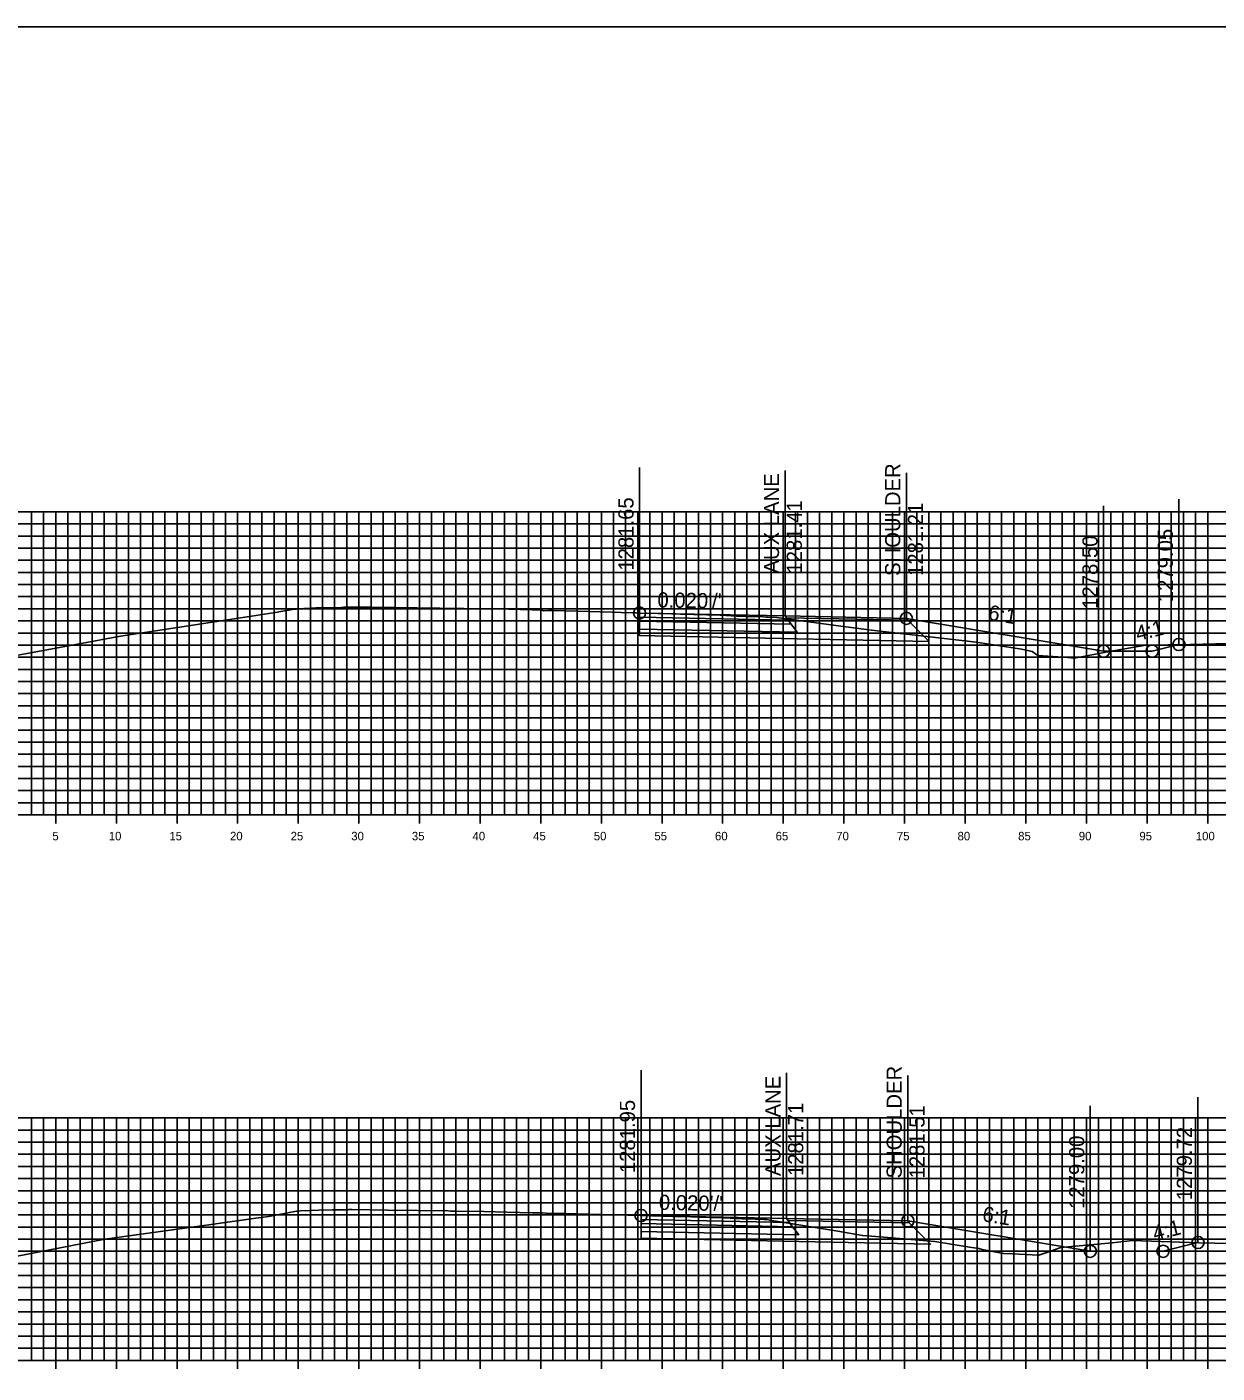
# Model space of a CAD drawing. Extents: x 674939 to 678919, y 750652 to 765176.
# Drawn here: x 678751.2 to 678849.3, y 762765.2 to 762876.3 of the extents above; entities that cross this region are included whole.
import ezdxf

# ---------------------------------------------------------------- set-up
doc = ezdxf.new("R2010")
doc.units = 0
for name, color, linetype in [('Level 10', 7, 'Continuous'), ('Level 18', 7, 'Continuous'), ('Level 19', 7, 'Continuous'), ('Level 20', 7, 'Continuous'), ('Level 22', 7, 'Continuous'), ('Level 23', 7, 'Continuous'), ('Level 4', 7, 'Continuous'), ('Level 7', 7, 'Continuous'), ('Level 8', 7, 'Continuous'), ('Level 9', 7, 'Continuous')]:
    doc.layers.add(name, color=color, linetype=linetype)

msp = doc.modelspace()

# ---------------------------------------------------------------- linework, layer by layer
at = {"layer": 'Level 10'}
for points in [[(678748.14, 762824.06), (678755.33, 762825.36), (678758.88, 762826.03), (678763.22, 762826.68), (678769.66, 762827.69), (678771.47, 762827.96), (678773.23, 762828.25), (678773.25, 762828.25), (678773.37, 762828.27), (678773.98, 762828.32), (678774.97, 762828.36), (678775.91, 762828.38), (678776.9, 762828.38), (678777.29, 762828.41), (678777.45, 762828.42), (678777.48, 762828.42), (678777.56, 762828.42), (678779.53, 762828.41), (678785.21, 762828.34), (678787.18, 762828.31), (678790.87, 762828.25), (678792.86, 762828.19), (678793.61, 762828.17), (678793.76, 762828.13), (678794.18, 762828.16), (678794.3, 762828.14), (678794.59, 762828.16), (678798.43, 762828.04), (678799.41, 762828.01), (678800.16, 762827.99), (678801.3, 762827.95), (678801.41, 762827.95), (678801.68, 762827.94), (678803.54, 762827.89), (678805.05, 762827.85), (678808.32, 762827.75), (678809.25, 762827.71), (678809.67, 762827.67), (678810.1, 762827.67), (678810.44, 762827.66), (678811.87, 762827.63), (678812.1, 762827.61), (678812.13, 762827.61), (678812.21, 762827.6), (678812.99, 762827.58), (678818.28, 762826.85), (678820.8, 762826.52), (678826.34, 762825.89), (678829.45, 762825.54), (678832.29, 762825.09), (678833.17, 762824.96), (678834.06, 762824.76), (678834.51, 762824.44), (678836.99, 762824.27), (678837.56, 762824.23), (678840.44, 762824.76), (678843.42, 762825.3), (678847.05, 762825.35), (678854.59, 762825.53)], [(678750.22, 762774.87), (678757.58, 762776.29), (678766.34, 762777.49), (678770.02, 762778.01), (678771.09, 762778.17), (678773.39, 762778.61), (678773.41, 762778.61), (678773.49, 762778.61), (678773.72, 762778.64), (678775.22, 762778.68), (678776.34, 762778.7), (678777.22, 762778.7), (678777.37, 762778.71), (678777.62, 762778.72), (678777.69, 762778.73), (678777.94, 762778.74), (678780.88, 762778.69), (678785.87, 762778.62), (678786.09, 762778.61), (678786.59, 762778.6), (678788.84, 762778.56), (678790.72, 762778.52), (678792.84, 762778.46), (678793.67, 762778.45), (678793.97, 762778.44), (678794.22, 762778.42), (678794.59, 762778.44), (678797.45, 762778.36), (678801.8, 762778.24), (678801.88, 762778.23), (678802.14, 762778.23), (678802.67, 762778.21), (678804.41, 762778.17), (678805.17, 762778.16), (678806.66, 762778.11), (678807.49, 762778.08), (678808.61, 762778.04), (678809.14, 762778.03), (678810.14, 762777.98), (678811.2, 762777.93), (678811.94, 762777.92), (678812.18, 762777.9), (678812.43, 762777.87), (678818.02, 762776.94), (678820.06, 762776.6), (678821.16, 762776.51), (678826.04, 762776.09), (678828.88, 762775.63), (678829.66, 762775.52), (678829.94, 762775.45), (678831.69, 762775.12), (678832.44, 762775.08), (678834.6, 762774.98), (678835.19, 762775.16), (678836.42, 762775.59), (678840.65, 762776), (678842.32, 762776.17), (678847.79, 762776), (678854.45, 762775.85)]]:
    msp.add_lwpolyline(points, dxfattribs=at)
at = {"layer": 'Level 18'}
for points in [[(678823.68, 762827.5), (678813.68, 762827.7), (678801.68, 762827.94)], [(678801.68, 762827.94), (678813.68, 762827.7), (678823.68, 762827.5), (678839.95, 762824.79), (678843.95, 762824.79), (678846.16, 762825.34)], [(678823.68, 762827.5), (678823.68, 762827.5)], [(678823.8, 762777.8), (678813.8, 762778), (678801.8, 762778.24)], [(678801.8, 762778.24), (678813.8, 762778), (678823.8, 762777.8), (678838.85, 762775.29), (678844.85, 762775.29), (678847.73, 762776.01)], [(678823.8, 762777.8), (678823.8, 762777.8)]]:
    msp.add_lwpolyline(points, dxfattribs=at)
for points in [[(678801.68, 762827.94), (678801.68, 762827.61), (678813.93, 762827.36), (678813.68, 762827.7)], [(678813.68, 762827.7), (678823.68, 762827.5), (678823.8, 762827.34), (678813.8, 762827.54)], [(678801.8, 762778.24), (678801.8, 762777.91), (678814.05, 762777.66), (678813.8, 762778)], [(678813.8, 762778), (678823.8, 762777.8), (678823.92, 762777.64), (678813.92, 762777.84)]]:
    msp.add_lwpolyline(points, close=True, dxfattribs=at)
at = {"layer": 'Level 19'}
for points in [[(678801.68, 762827.61), (678801.68, 762827.28), (678814.18, 762827.02), (678813.93, 762827.36)], [(678801.68, 762827.28), (678801.68, 762826.62), (678814.68, 762826.35), (678814.18, 762827.02)], [(678801.8, 762777.91), (678801.8, 762777.58), (678814.3, 762777.32), (678814.05, 762777.66)], [(678801.8, 762777.58), (678801.8, 762776.92), (678814.8, 762776.65), (678814.3, 762777.32)]]:
    msp.add_lwpolyline(points, close=True, dxfattribs=at)
for points in [[(678801.68, 762826.62), (678801.68, 762826.08), (678814.68, 762825.81), (678825.56, 762825.59), (678823.8, 762827.34)], [(678801.8, 762776.92), (678801.8, 762776.38), (678814.8, 762776.11), (678825.68, 762775.89), (678823.92, 762777.64)]]:
    msp.add_lwpolyline(points, dxfattribs=at)
at = {"layer": 'Level 20'}
for p, q in [((678598.53, 762836.29), (678898.53, 762836.29)), ((678751.53, 762811.29), (678751.53, 762836.29)), ((678752.53, 762811.29), (678752.53, 762836.29)), ((678753.53, 762811.29), (678753.53, 762836.29)), ((678754.53, 762811.29), (678754.53, 762836.29)), ((678755.53, 762811.29), (678755.53, 762836.29)), ((678756.53, 762811.29), (678756.53, 762836.29)), ((678757.53, 762811.29), (678757.53, 762836.29)), ((678758.53, 762811.29), (678758.53, 762836.29)), ((678759.53, 762811.29), (678759.53, 762836.29)), ((678760.53, 762811.29), (678760.53, 762836.29)), ((678761.53, 762811.29), (678761.53, 762836.29)), ((678762.53, 762811.29), (678762.53, 762836.29)), ((678763.53, 762811.29), (678763.53, 762836.29)), ((678764.53, 762811.29), (678764.53, 762836.29)), ((678765.53, 762811.29), (678765.53, 762836.29)), ((678766.53, 762811.29), (678766.53, 762836.29)), ((678767.53, 762811.29), (678767.53, 762836.29)), ((678768.53, 762811.29), (678768.53, 762836.29)), ((678769.53, 762811.29), (678769.53, 762836.29)), ((678770.53, 762811.29), (678770.53, 762836.29)), ((678771.53, 762811.29), (678771.53, 762836.29)), ((678772.53, 762811.29), (678772.53, 762836.29)), ((678773.53, 762811.29), (678773.53, 762836.29)), ((678774.53, 762811.29), (678774.53, 762836.29)), ((678775.53, 762811.29), (678775.53, 762836.29)), ((678776.53, 762811.29), (678776.53, 762836.29)), ((678777.53, 762811.29), (678777.53, 762836.29)), ((678778.53, 762811.29), (678778.53, 762836.29)), ((678779.53, 762811.29), (678779.53, 762836.29)), ((678780.53, 762811.29), (678780.53, 762836.29)), ((678781.53, 762811.29), (678781.53, 762836.29)), ((678782.53, 762811.29), (678782.53, 762836.29)), ((678783.53, 762811.29), (678783.53, 762836.29)), ((678784.53, 762811.29), (678784.53, 762836.29)), ((678785.53, 762811.29), (678785.53, 762836.29)), ((678786.53, 762811.29), (678786.53, 762836.29)), ((678787.53, 762811.29), (678787.53, 762836.29)), ((678788.53, 762811.29), (678788.53, 762836.29)), ((678789.53, 762811.29), (678789.53, 762836.29)), ((678790.53, 762811.29), (678790.53, 762836.29)), ((678791.53, 762811.29), (678791.53, 762836.29)), ((678792.53, 762811.29), (678792.53, 762836.29)), ((678793.53, 762811.29), (678793.53, 762836.29)), ((678794.53, 762811.29), (678794.53, 762836.29)), ((678795.53, 762811.29), (678795.53, 762836.29)), ((678796.53, 762811.29), (678796.53, 762836.29)), ((678797.53, 762811.29), (678797.53, 762836.29)), ((678798.53, 762811.29), (678798.53, 762836.29)), ((678799.53, 762811.29), (678799.53, 762836.29)), ((678800.53, 762811.29), (678800.53, 762836.29)), ((678801.53, 762811.29), (678801.53, 762836.29)), ((678802.53, 762811.29), (678802.53, 762836.29)), ((678803.53, 762811.29), (678803.53, 762836.29)), ((678804.53, 762811.29), (678804.53, 762836.29)), ((678805.53, 762811.29), (678805.53, 762836.29)), ((678806.53, 762811.29), (678806.53, 762836.29)), ((678807.53, 762811.29), (678807.53, 762836.29)), ((678808.53, 762811.29), (678808.53, 762836.29)), ((678809.53, 762811.29), (678809.53, 762836.29)), ((678810.53, 762811.29), (678810.53, 762836.29)), ((678811.53, 762811.29), (678811.53, 762836.29)), ((678812.53, 762811.29), (678812.53, 762836.29)), ((678813.53, 762811.29), (678813.53, 762836.29)), ((678814.53, 762811.29), (678814.53, 762836.29)), ((678815.53, 762811.29), (678815.53, 762836.29)), ((678816.53, 762811.29), (678816.53, 762836.29)), ((678817.53, 762811.29), (678817.53, 762836.29)), ((678818.53, 762811.29), (678818.53, 762836.29)), ((678819.53, 762811.29), (678819.53, 762836.29)), ((678820.53, 762811.29), (678820.53, 762836.29)), ((678821.53, 762811.29), (678821.53, 762836.29)), ((678822.53, 762811.29), (678822.53, 762836.29)), ((678823.53, 762811.29), (678823.53, 762836.29)), ((678824.53, 762811.29), (678824.53, 762836.29)), ((678825.53, 762811.29), (678825.53, 762836.29)), ((678826.53, 762811.29), (678826.53, 762836.29)), ((678827.53, 762811.29), (678827.53, 762836.29)), ((678828.53, 762811.29), (678828.53, 762836.29)), ((678829.53, 762811.29), (678829.53, 762836.29)), ((678830.53, 762811.29), (678830.53, 762836.29)), ((678831.53, 762811.29), (678831.53, 762836.29)), ((678832.53, 762811.29), (678832.53, 762836.29)), ((678833.53, 762811.29), (678833.53, 762836.29)), ((678834.53, 762811.29), (678834.53, 762836.29)), ((678835.53, 762811.29), (678835.53, 762836.29)), ((678836.53, 762811.29), (678836.53, 762836.29)), ((678837.53, 762811.29), (678837.53, 762836.29)), ((678838.53, 762811.29), (678838.53, 762836.29)), ((678839.53, 762811.29), (678839.53, 762836.29)), ((678840.53, 762811.29), (678840.53, 762836.29)), ((678841.53, 762811.29), (678841.53, 762836.29)), ((678842.53, 762811.29), (678842.53, 762836.29)), ((678843.53, 762811.29), (678843.53, 762836.29)), ((678844.53, 762811.29), (678844.53, 762836.29)), ((678845.53, 762811.29), (678845.53, 762836.29)), ((678846.53, 762811.29), (678846.53, 762836.29)), ((678847.53, 762811.29), (678847.53, 762836.29)), ((678848.53, 762811.29), (678848.53, 762836.29)), ((678598.53, 762835.29), (678898.53, 762835.29)), ((678598.53, 762834.29), (678898.53, 762834.29)), ((678598.53, 762833.29), (678898.53, 762833.29)), ((678598.53, 762832.29), (678898.53, 762832.29)), ((678598.53, 762831.29), (678898.53, 762831.29)), ((678598.53, 762830.29), (678898.53, 762830.29)), ((678598.53, 762829.29), (678898.53, 762829.29)), ((678598.53, 762828.29), (678898.53, 762828.29)), ((678598.53, 762827.29), (678898.53, 762827.29)), ((678598.53, 762826.29), (678898.53, 762826.29)), ((678598.53, 762825.29), (678898.53, 762825.29)), ((678598.53, 762824.29), (678898.53, 762824.29)), ((678598.53, 762823.29), (678898.53, 762823.29)), ((678598.53, 762822.29), (678898.53, 762822.29)), ((678598.53, 762821.29), (678898.53, 762821.29)), ((678598.53, 762820.29), (678898.53, 762820.29)), ((678598.53, 762819.29), (678898.53, 762819.29)), ((678598.53, 762818.29), (678898.53, 762818.29)), ((678598.53, 762817.29), (678898.53, 762817.29)), ((678598.53, 762816.29), (678898.53, 762816.29)), ((678598.53, 762815.29), (678898.53, 762815.29)), ((678598.53, 762814.29), (678898.53, 762814.29)), ((678598.53, 762813.29), (678898.53, 762813.29)), ((678598.53, 762812.29), (678898.53, 762812.29)), ((678598.53, 762811.29), (678898.53, 762811.29)), ((678598.53, 762786.29), (678898.53, 762786.29)), ((678751.53, 762766.29), (678751.53, 762786.29)), ((678752.53, 762766.29), (678752.53, 762786.29)), ((678753.53, 762766.29), (678753.53, 762786.29)), ((678754.53, 762766.29), (678754.53, 762786.29)), ((678755.53, 762766.29), (678755.53, 762786.29)), ((678756.53, 762766.29), (678756.53, 762786.29)), ((678757.53, 762766.29), (678757.53, 762786.29)), ((678758.53, 762766.29), (678758.53, 762786.29)), ((678759.53, 762766.29), (678759.53, 762786.29)), ((678760.53, 762766.29), (678760.53, 762786.29)), ((678761.53, 762766.29), (678761.53, 762786.29)), ((678762.53, 762766.29), (678762.53, 762786.29)), ((678763.53, 762766.29), (678763.53, 762786.29)), ((678764.53, 762766.29), (678764.53, 762786.29)), ((678765.53, 762766.29), (678765.53, 762786.29)), ((678766.53, 762766.29), (678766.53, 762786.29)), ((678767.53, 762766.29), (678767.53, 762786.29)), ((678768.53, 762766.29), (678768.53, 762786.29)), ((678769.53, 762766.29), (678769.53, 762786.29)), ((678770.53, 762766.29), (678770.53, 762786.29)), ((678771.53, 762766.29), (678771.53, 762786.29)), ((678772.53, 762766.29), (678772.53, 762786.29)), ((678773.53, 762766.29), (678773.53, 762786.29)), ((678774.53, 762766.29), (678774.53, 762786.29)), ((678775.53, 762766.29), (678775.53, 762786.29)), ((678776.53, 762766.29), (678776.53, 762786.29)), ((678777.53, 762766.29), (678777.53, 762786.29)), ((678778.53, 762766.29), (678778.53, 762786.29)), ((678779.53, 762766.29), (678779.53, 762786.29)), ((678780.53, 762766.29), (678780.53, 762786.29)), ((678781.53, 762766.29), (678781.53, 762786.29)), ((678782.53, 762766.29), (678782.53, 762786.29)), ((678783.53, 762766.29), (678783.53, 762786.29)), ((678784.53, 762766.29), (678784.53, 762786.29)), ((678785.53, 762766.29), (678785.53, 762786.29)), ((678786.53, 762766.29), (678786.53, 762786.29)), ((678787.53, 762766.29), (678787.53, 762786.29)), ((678788.53, 762766.29), (678788.53, 762786.29)), ((678789.53, 762766.29), (678789.53, 762786.29)), ((678790.53, 762766.29), (678790.53, 762786.29)), ((678791.53, 762766.29), (678791.53, 762786.29)), ((678792.53, 762766.29), (678792.53, 762786.29)), ((678793.53, 762766.29), (678793.53, 762786.29)), ((678794.53, 762766.29), (678794.53, 762786.29)), ((678795.53, 762766.29), (678795.53, 762786.29)), ((678796.53, 762766.29), (678796.53, 762786.29)), ((678797.53, 762766.29), (678797.53, 762786.29)), ((678798.53, 762766.29), (678798.53, 762786.29)), ((678799.53, 762766.29), (678799.53, 762786.29)), ((678800.53, 762766.29), (678800.53, 762786.29)), ((678801.53, 762766.29), (678801.53, 762786.29)), ((678802.53, 762766.29), (678802.53, 762786.29)), ((678803.53, 762766.29), (678803.53, 762786.29)), ((678804.53, 762766.29), (678804.53, 762786.29)), ((678805.53, 762766.29), (678805.53, 762786.29)), ((678806.53, 762766.29), (678806.53, 762786.29)), ((678807.53, 762766.29), (678807.53, 762786.29)), ((678808.53, 762766.29), (678808.53, 762786.29)), ((678809.53, 762766.29), (678809.53, 762786.29)), ((678810.53, 762766.29), (678810.53, 762786.29)), ((678811.53, 762766.29), (678811.53, 762786.29)), ((678812.53, 762766.29), (678812.53, 762786.29)), ((678813.53, 762766.29), (678813.53, 762786.29)), ((678814.53, 762766.29), (678814.53, 762786.29)), ((678815.53, 762766.29), (678815.53, 762786.29)), ((678816.53, 762766.29), (678816.53, 762786.29)), ((678817.53, 762766.29), (678817.53, 762786.29)), ((678818.53, 762766.29), (678818.53, 762786.29)), ((678819.53, 762766.29), (678819.53, 762786.29)), ((678820.53, 762766.29), (678820.53, 762786.29)), ((678821.53, 762766.29), (678821.53, 762786.29)), ((678822.53, 762766.29), (678822.53, 762786.29)), ((678823.53, 762766.29), (678823.53, 762786.29)), ((678824.53, 762766.29), (678824.53, 762786.29)), ((678825.53, 762766.29), (678825.53, 762786.29)), ((678826.53, 762766.29), (678826.53, 762786.29)), ((678827.53, 762766.29), (678827.53, 762786.29)), ((678828.53, 762766.29), (678828.53, 762786.29)), ((678829.53, 762766.29), (678829.53, 762786.29)), ((678830.53, 762766.29), (678830.53, 762786.29)), ((678831.53, 762766.29), (678831.53, 762786.29)), ((678832.53, 762766.29), (678832.53, 762786.29)), ((678833.53, 762766.29), (678833.53, 762786.29)), ((678834.53, 762766.29), (678834.53, 762786.29)), ((678835.53, 762766.29), (678835.53, 762786.29)), ((678836.53, 762766.29), (678836.53, 762786.29)), ((678837.53, 762766.29), (678837.53, 762786.29)), ((678838.53, 762766.29), (678838.53, 762786.29)), ((678839.53, 762766.29), (678839.53, 762786.29)), ((678840.53, 762766.29), (678840.53, 762786.29)), ((678841.53, 762766.29), (678841.53, 762786.29)), ((678842.53, 762766.29), (678842.53, 762786.29)), ((678843.53, 762766.29), (678843.53, 762786.29)), ((678844.53, 762766.29), (678844.53, 762786.29)), ((678845.53, 762766.29), (678845.53, 762786.29)), ((678846.53, 762766.29), (678846.53, 762786.29)), ((678847.53, 762766.29), (678847.53, 762786.29)), ((678848.53, 762766.29), (678848.53, 762786.29)), ((678598.53, 762785.29), (678898.53, 762785.29)), ((678598.53, 762784.29), (678898.53, 762784.29)), ((678598.53, 762783.29), (678898.53, 762783.29)), ((678598.53, 762782.29), (678898.53, 762782.29)), ((678598.53, 762781.29), (678898.53, 762781.29)), ((678598.53, 762780.29), (678898.53, 762780.29)), ((678598.53, 762779.29), (678898.53, 762779.29)), ((678598.53, 762778.29), (678898.53, 762778.29)), ((678598.53, 762777.29), (678898.53, 762777.29)), ((678598.53, 762776.29), (678898.53, 762776.29)), ((678598.53, 762775.29), (678898.53, 762775.29)), ((678598.53, 762774.29), (678898.53, 762774.29)), ((678598.53, 762773.29), (678898.53, 762773.29)), ((678598.53, 762772.29), (678898.53, 762772.29)), ((678598.53, 762771.29), (678898.53, 762771.29)), ((678598.53, 762770.29), (678898.53, 762770.29)), ((678598.53, 762769.29), (678898.53, 762769.29)), ((678598.53, 762768.29), (678898.53, 762768.29)), ((678598.53, 762767.29), (678898.53, 762767.29)), ((678598.53, 762766.29), (678898.53, 762766.29))]:
    msp.add_line(p, q, dxfattribs=at)
at = {"layer": 'Level 23'}
for p, q in [((678801.68, 762827.94), (678801.68, 762839.94)), ((678813.68, 762827.7), (678813.68, 762839.7)), ((678823.68, 762827.5), (678823.68, 762839.5)), ((678839.95, 762824.79), (678839.95, 762836.79)), ((678846.16, 762825.34), (678846.16, 762837.34)), ((678801.8, 762778.24), (678801.8, 762790.24)), ((678813.8, 762778), (678813.8, 762790)), ((678823.8, 762777.8), (678823.8, 762789.8)), ((678847.73, 762776.01), (678847.73, 762788.01)), ((678838.85, 762775.29), (678838.85, 762787.29))]:
    msp.add_line(p, q, dxfattribs=at)
at = {"layer": 'Level 4'}
msp.add_lwpolyline([(678578.53, 762656.29), (678918.53, 762656.29), (678918.53, 762876.29), (678578.53, 762876.29)], close=True, dxfattribs=at)
for centre in [(678801.68, 762827.94), (678823.68, 762827.5), (678846.16, 762825.34), (678839.95, 762824.79), (678843.95, 762824.79), (678801.8, 762778.24), (678823.8, 762777.8), (678838.85, 762775.29), (678844.85, 762775.29), (678847.73, 762776.01)]:
    msp.add_circle(centre, 0.5, dxfattribs=at)
at = {"layer": 'Level 7'}
for points in [[(678823.68, 762827.5), (678839.95, 762824.79)], [(678839.95, 762824.79), (678843.95, 762824.79), (678846.16, 762825.34)], [(678823.8, 762777.8), (678838.85, 762775.29)], [(678838.85, 762775.29), (678844.85, 762775.29), (678847.73, 762776.01)]]:
    msp.add_lwpolyline(points, dxfattribs=at)
at = {"layer": 'Level 8'}
for p, q in [((678598.53, 762811.29), (678898.53, 762811.29)), ((678753.53, 762810.59), (678753.53, 762811.99)), ((678758.53, 762810.59), (678758.53, 762811.99)), ((678763.53, 762810.59), (678763.53, 762811.99)), ((678768.53, 762810.59), (678768.53, 762811.99)), ((678773.53, 762810.59), (678773.53, 762811.99)), ((678778.53, 762810.59), (678778.53, 762811.99)), ((678783.53, 762810.59), (678783.53, 762811.99)), ((678788.53, 762810.59), (678788.53, 762811.99)), ((678793.53, 762810.59), (678793.53, 762811.99)), ((678798.53, 762810.59), (678798.53, 762811.99)), ((678803.53, 762810.59), (678803.53, 762811.99)), ((678808.53, 762810.59), (678808.53, 762811.99)), ((678813.53, 762810.59), (678813.53, 762811.99)), ((678818.53, 762810.59), (678818.53, 762811.99)), ((678823.53, 762810.59), (678823.53, 762811.99)), ((678828.53, 762810.59), (678828.53, 762811.99)), ((678833.53, 762810.59), (678833.53, 762811.99)), ((678838.53, 762810.59), (678838.53, 762811.99)), ((678843.53, 762810.59), (678843.53, 762811.99)), ((678848.53, 762810.59), (678848.53, 762811.99)), ((678753.53, 762765.59), (678753.53, 762766.99)), ((678758.53, 762765.59), (678758.53, 762766.99)), ((678763.53, 762765.59), (678763.53, 762766.99)), ((678768.53, 762765.59), (678768.53, 762766.99)), ((678773.53, 762765.59), (678773.53, 762766.99)), ((678778.53, 762765.59), (678778.53, 762766.99)), ((678783.53, 762765.59), (678783.53, 762766.99)), ((678788.53, 762765.59), (678788.53, 762766.99)), ((678793.53, 762765.59), (678793.53, 762766.99)), ((678798.53, 762765.59), (678798.53, 762766.99)), ((678803.53, 762765.59), (678803.53, 762766.99)), ((678808.53, 762765.59), (678808.53, 762766.99)), ((678813.53, 762765.59), (678813.53, 762766.99)), ((678818.53, 762765.59), (678818.53, 762766.99)), ((678823.53, 762765.59), (678823.53, 762766.99)), ((678828.53, 762765.59), (678828.53, 762766.99)), ((678833.53, 762765.59), (678833.53, 762766.99)), ((678838.53, 762765.59), (678838.53, 762766.99)), ((678843.53, 762765.59), (678843.53, 762766.99)), ((678848.53, 762765.59), (678848.53, 762766.99)), ((678598.53, 762766.29), (678898.53, 762766.29))]:
    msp.add_line(p, q, dxfattribs=at)

# ---------------------------------------------------------------- texts
at = {"layer": 'Level 22'}
for s, rotation, p in [("0.020'/'", 358.8542, (678803.14, 762828.41)), ('6:1', 350.5377, (678830.37, 762827.39)), ('4:1', 14.0362, (678842.76, 762825.62)), ("0.020'/'", 358.8542, (678803.26, 762778.71)), ('6:1', 350.5377, (678829.89, 762777.79)), ('4:1', 14.0362, (678844.17, 762776.15))]:
    msp.add_text(s, height=1.25, rotation=rotation, dxfattribs=at).set_placement(p)
at = {"layer": 'Level 23'}
for s, p in [('SHOULDER', (678823.18, 762831)), ('AUX LANE', (678813.18, 762831.2)), ('1281.65', (678801.18, 762831.44)), ('1281.41', (678815.06, 762831.2)), ('1281.21', (678825.06, 762831)), ('1279.05', (678845.66, 762828.84)), ('1278.50', (678839.45, 762828.29)), ('SHOULDER', (678823.3, 762781.3)), ('AUX LANE', (678813.3, 762781.5)), ('1281.95', (678801.3, 762781.74)), ('1281.71', (678815.18, 762781.5)), ('1281.51', (678825.18, 762781.3)), ('1279.00', (678838.35, 762778.79)), ('1279.72', (678847.23, 762779.51))]:
    msp.add_text(s, height=1.25, rotation=90, dxfattribs=at).set_placement(p)
at = {"layer": 'Level 9'}
for s, p in [('5', (678753.25, 762809.19)), ('10', (678757.9, 762809.19)), ('15', (678762.9, 762809.19)), ('20', (678767.9, 762809.19)), ('25', (678772.9, 762809.19)), ('30', (678777.9, 762809.19)), ('35', (678782.9, 762809.19)), ('40', (678787.9, 762809.19)), ('45', (678792.9, 762809.19)), ('50', (678797.9, 762809.19)), ('55', (678802.9, 762809.19)), ('60', (678807.9, 762809.19)), ('65', (678812.9, 762809.19)), ('70', (678817.9, 762809.19)), ('75', (678822.9, 762809.19)), ('80', (678827.9, 762809.19)), ('85', (678832.9, 762809.19)), ('90', (678837.9, 762809.19)), ('95', (678842.9, 762809.19)), ('100', (678847.55, 762809.19))]:
    msp.add_text(s, height=0.7, dxfattribs=at).set_placement(p)

doc.saveas('drawing.dxf')
